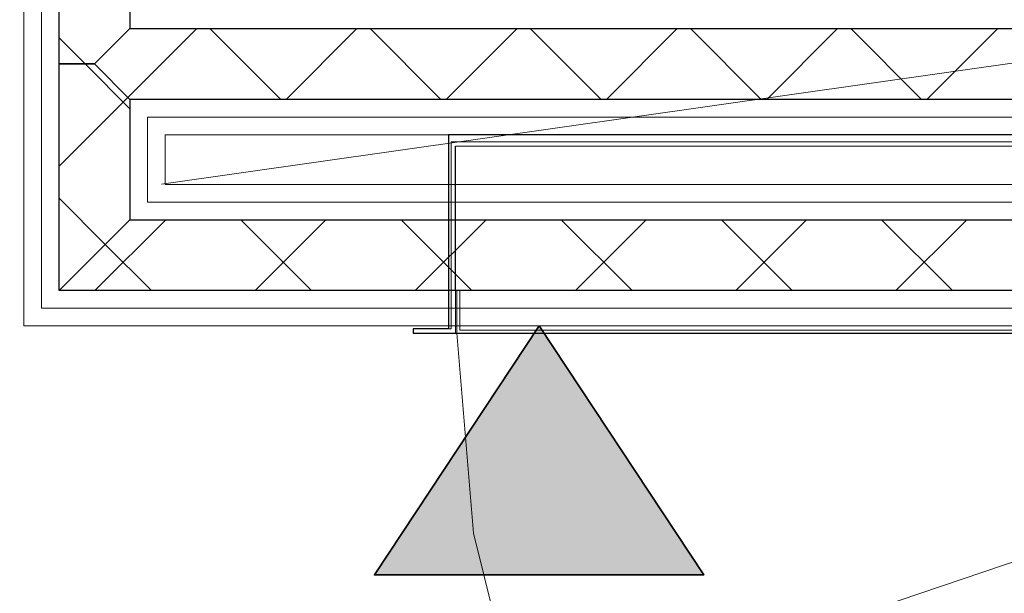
# Model space of a CAD drawing. Header units: millimetres. Extents: x -526411 to -400573, y 47353 to 130199.
# Tile 386 of 543: x -474863 to -474167, y 109118 to 109523. Entities that reach past the tile are written whole.
import ezdxf

# ---------------------------------------------------------------- set-up
doc = ezdxf.new("R2010")
doc.units = ezdxf.units.MM
doc.linetypes.add('IMPORT-AI-Linetype-8 _3_', pattern=[84.433218, 56.288812, -28.144406])
doc.linetypes.add('IMPORT-AI-Linetype-9 _2_', pattern=[84.433218, 56.288812, -28.144406])
for name, color, linetype, lineweight in [('01_ALGEMEEN', 7, 'Continuous', 18), ('20_VERZAMELLAAG_BOVENBOUW', 7, 'Continuous', 18), ('22_BINNENWANDEN', 7, 'Continuous', 18), ('34_BALUSTRADES', 7, 'Continuous', 18), ('65_BRANDWEERSYMBOLEN', 7, 'Continuous', 18), ('HATCH_REACTORS', 7, 'Continuous', 18), ('m-pg-03_AI_dwg', 8, 'Continuous', 18)]:
    doc.layers.add(name, color=color, linetype=linetype, lineweight=lineweight)

# ---------------------------------------------------------------- blocks, each defined once
blk = doc.blocks.new('m-pg-03_AI_dwg_block 3079-642048-3e Verdieping - Percelen telling LI')
at = {"layer": '01_ALGEMEEN', "color": 213, "lineweight": 13}
blk.add_line((-244.17, 1100.056), (-402.409, 1077.542), dxfattribs=at)
blk = doc.blocks.new('m-pg-03_AI_dwg_block 4632-643601-3e Verdieping - Percelen telling LI')
at = {"layer": '01_ALGEMEEN', "color": 253, "lineweight": 25}
blk.add_line((-390.548, 1072.813), (-390.249, 1072.813), dxfattribs=at)
at = {"layer": '01_ALGEMEEN', "color": 133}
blk.add_line((-390.548, 1072.813), (-390.249, 1072.813), dxfattribs=at)
at = {"layer": '01_ALGEMEEN', "color": 253, "lineweight": 25, "flags": 128}
for points in [[(-353.561, 1073.038), (-353.561, 1079.117), (-393.279, 1079.117), (-393.279, 1073.038), (-393.279, 1072.948), (-394.404, 1072.948), (-394.404, 1072.813), (-390.548, 1072.813)], [(-390.249, 1072.813), (-352.435, 1072.813), (-352.435, 1072.948), (-353.561, 1072.948), (-353.561, 1073.038)]]:
    blk.add_lwpolyline(points, dxfattribs=at)
at = {"layer": '01_ALGEMEEN', "color": 133, "flags": 128}
for points in [[(-353.561, 1073.038), (-353.561, 1079.117), (-393.279, 1079.117), (-393.279, 1073.038), (-393.279, 1072.948), (-394.404, 1072.948), (-394.404, 1072.813), (-390.548, 1072.813)], [(-390.249, 1072.813), (-352.435, 1072.813), (-352.435, 1072.948), (-353.561, 1072.948), (-353.561, 1073.038)]]:
    blk.add_lwpolyline(points, dxfattribs=at)
blk = doc.blocks.new('m-pg-03_AI_dwg_block 4633-643602-3e Verdieping - Percelen telling LI')
at = {"layer": '01_ALGEMEEN', "color": 253, "lineweight": 25}
blk.add_line((-393.053, 1074.164), (-393.053, 1078.757), dxfattribs=at)
blk = doc.blocks.new('m-pg-03_AI_dwg_block 4634-643603-3e Verdieping - Percelen telling LI')
at = {"layer": '01_ALGEMEEN', "color": 213, "lineweight": 13, "flags": 128}
blk.add_lwpolyline([(-353.786, 1072.948), (-353.786, 1072.813), (-352.435, 1072.813), (-352.435, 1072.948), (-353.651, 1072.948), (-353.651, 1078.892), (-393.188, 1078.892), (-393.188, 1072.948), (-394.404, 1072.948)], dxfattribs=at)
blk = doc.blocks.new('m-pg-03_AI_dwg_block 4635-643604-3e Verdieping - Percelen telling LI')
at = {"layer": '01_ALGEMEEN', "color": 213, "lineweight": 13, "flags": 128}
blk.add_lwpolyline([(-394.404, 1072.948), (-394.404, 1072.813), (-393.053, 1072.813), (-393.053, 1078.757), (-353.786, 1078.757), (-353.786, 1072.813), (-352.435, 1072.813), (-352.435, 1072.948), (-353.651, 1072.948)], dxfattribs=at)
blk = doc.blocks.new('m-pg-03_AI_dwg_block 4636-643605-3e Verdieping - Percelen telling LI')
at = {"layer": '01_ALGEMEEN', "color": 9, "lineweight": 9}
blk.add_line((-353.921, 1074.164), (-392.918, 1074.164), dxfattribs=at)
blk = doc.blocks.new('m-pg-03_AI_dwg_block 4637-643606-3e Verdieping - Percelen telling LI')
at = {"layer": '01_ALGEMEEN', "color": 213, "linetype": 'IMPORT-AI-Linetype-8 _3_', "lineweight": 13}
for p, q in [((-393.008, 1072.813), (-392.738, 1069.502)), ((-392.157, 1065.123), (-390.942, 1060.256))]:
    blk.add_line(p, q, dxfattribs=at)
at = {"layer": '01_ALGEMEEN', "color": 213, "linetype": 'IMPORT-AI-Linetype-9 _2_', "lineweight": 13}
blk.add_line((-390.942, 1060.256), (-353.831, 1072.813), dxfattribs=at)
at = {"layer": '01_ALGEMEEN', "color": 213, "linetype": 'IMPORT-AI-Linetype-8 _3_', "lineweight": 13, "flags": 128}
blk.add_lwpolyline([(-392.738, 1069.502), (-392.488, 1066.45), (-392.157, 1065.123)], dxfattribs=at)
blk = doc.blocks.new('m-pg-03_AI_dwg_block 7615-646584-3e Verdieping - Percelen telling LI')
at = {"layer": 'HATCH_REACTORS', "color": 253, "lineweight": 25}
blk.add_line((-405.662, 1081.369), (-404.536, 1081.369), dxfattribs=at)
blk = doc.blocks.new('m-pg-03_AI_dwg_block 7616-646585-3e Verdieping - Percelen telling LI')
at = {"layer": 'HATCH_REACTORS', "color": 253, "lineweight": 25}
blk.add_line((-404.536, 1081.369), (-403.411, 1080.243), dxfattribs=at)
blk = doc.blocks.new('m-pg-03_AI_dwg_block 7617-646586-3e Verdieping - Percelen telling LI')
at = {"layer": 'HATCH_REACTORS', "color": 253, "lineweight": 25}
blk.add_line((-403.411, 1080.243), (-403.411, 1076.415), dxfattribs=at)
blk = doc.blocks.new('m-pg-03_AI_dwg_block 7618-646587-3e Verdieping - Percelen telling LI')
at = {"layer": 'HATCH_REACTORS', "color": 253, "lineweight": 25}
blk.add_line((-403.411, 1076.415), (-405.662, 1074.164), dxfattribs=at)
blk = doc.blocks.new('m-pg-03_AI_dwg_block 7619-646588-3e Verdieping - Percelen telling LI')
at = {"layer": 'HATCH_REACTORS', "color": 253, "lineweight": 25}
blk.add_line((-405.662, 1074.164), (-405.662, 1081.369), dxfattribs=at)
blk = doc.blocks.new('m-pg-03_AI_dwg_block 7621-646590-3e Verdieping - Percelen telling LI')
at = {"layer": 'HATCH_REACTORS', "color": 253, "lineweight": 25}
blk.add_line((-403.411, 1100.057), (-403.411, 1082.495), dxfattribs=at)
blk = doc.blocks.new('m-pg-03_AI_dwg_block 7622-646591-3e Verdieping - Percelen telling LI')
at = {"layer": 'HATCH_REACTORS', "color": 253, "lineweight": 25}
blk.add_line((-403.411, 1082.495), (-404.536, 1081.369), dxfattribs=at)
blk = doc.blocks.new('m-pg-03_AI_dwg_block 7623-646592-3e Verdieping - Percelen telling LI')
at = {"layer": 'HATCH_REACTORS', "color": 253, "lineweight": 25}
blk.add_line((-404.536, 1081.369), (-405.662, 1081.369), dxfattribs=at)
blk = doc.blocks.new('m-pg-03_AI_dwg_block 7624-646593-3e Verdieping - Percelen telling LI')
at = {"layer": 'HATCH_REACTORS', "color": 253, "lineweight": 25}
blk.add_line((-405.662, 1081.369), (-405.662, 1100.057), dxfattribs=at)
blk = doc.blocks.new('m-pg-03_AI_dwg_block 7630-646599-3e Verdieping - Percelen telling LI')
at = {"layer": 'HATCH_REACTORS', "color": 253, "lineweight": 25}
blk.add_line((-405.662, 1074.164), (-403.411, 1076.415), dxfattribs=at)
blk = doc.blocks.new('m-pg-03_AI_dwg_block 7631-646600-3e Verdieping - Percelen telling LI')
at = {"layer": 'HATCH_REACTORS', "color": 253, "lineweight": 25}
blk.add_line((-403.411, 1076.415), (-351.625, 1076.415), dxfattribs=at)
blk = doc.blocks.new('m-pg-03_AI_dwg_block 7634-646603-3e Verdieping - Percelen telling LI')
at = {"layer": 'HATCH_REACTORS', "color": 253, "lineweight": 25}
blk.add_line((-350.499, 1074.164), (-405.662, 1074.164), dxfattribs=at)
blk = doc.blocks.new('m-pg-03_AI_dwg_block 7681-646650-3e Verdieping - Percelen telling LI')
at = {"layer": 'HATCH_REACTORS', "color": 253, "lineweight": 25}
blk.add_line((-351.625, 1080.243), (-403.411, 1080.243), dxfattribs=at)
blk = doc.blocks.new('m-pg-03_AI_dwg_block 7682-646651-3e Verdieping - Percelen telling LI')
at = {"layer": 'HATCH_REACTORS', "color": 253, "lineweight": 25}
blk.add_line((-403.411, 1080.243), (-404.536, 1081.369), dxfattribs=at)
blk = doc.blocks.new('m-pg-03_AI_dwg_block 7683-646652-3e Verdieping - Percelen telling LI')
at = {"layer": 'HATCH_REACTORS', "color": 253, "lineweight": 25}
blk.add_line((-404.536, 1081.369), (-403.411, 1082.495), dxfattribs=at)
blk = doc.blocks.new('m-pg-03_AI_dwg_block 7684-646653-3e Verdieping - Percelen telling LI')
at = {"layer": 'HATCH_REACTORS', "color": 253, "lineweight": 25}
blk.add_line((-403.411, 1082.495), (-349.373, 1082.495), dxfattribs=at)
blk = doc.blocks.new('m-pg-03_AI_dwg_block 8010-646978-3e Verdieping - Percelen telling LI')
at = {"layer": '65_BRANDWEERSYMBOLEN', "color": 53, "lineweight": 35, "flags": 128}
blk.add_lwpolyline([(-390.399, 1073.038), (-395.634, 1065.123), (-385.161, 1065.123)], close=True, dxfattribs=at)
blk = doc.blocks.new('m-pg-03_AI_dwg_block 8011-646979-3e Verdieping - Percelen telling LI')
at = {"layer": '65_BRANDWEERSYMBOLEN'}
blk.add_hatch(color=10, dxfattribs=at).paths.add_polyline_path([(-395.634, 1065.123), (-385.161, 1065.123), (-390.399, 1073.038)], flags=0)
at = {"layer": '65_BRANDWEERSYMBOLEN', "color": 133, "flags": 128}
blk.add_lwpolyline([(-390.399, 1073.038), (-395.634, 1065.123), (-385.161, 1065.123)], close=True, dxfattribs=at)
blk = doc.blocks.new('m-pg-03_AI_dwg_block 8009-646980-3e Verdieping - Percelen telling LI')
for name in ['m-pg-03_AI_dwg_block 8010-646978-3e Verdieping - Percelen telling LI', 'm-pg-03_AI_dwg_block 8011-646979-3e Verdieping - Percelen telling LI']:
    blk.add_blockref(name, (0, 0))
blk = doc.blocks.new('m-pg-03_AI_dwg_block 8025-646993-3e Verdieping - Percelen telling LI')
at = {"layer": '65_BRANDWEERSYMBOLEN', "color": 53, "lineweight": 35}
blk.add_line((-406.912, 1087.148), (-414.827, 1092.383), dxfattribs=at)
at = {"layer": '65_BRANDWEERSYMBOLEN', "color": 53, "lineweight": 35, "flags": 128}
blk.add_lwpolyline([(-414.827, 1092.383), (-414.827, 1081.911), (-406.912, 1087.148)], dxfattribs=at)
blk = doc.blocks.new('m-pg-03_AI_dwg_block 8026-646994-3e Verdieping - Percelen telling LI')
at = {"layer": '65_BRANDWEERSYMBOLEN'}
blk.add_hatch(color=10, dxfattribs=at).paths.add_polyline_path([(-414.827, 1081.911), (-406.912, 1087.148), (-414.827, 1092.383)], flags=0)
at = {"layer": '65_BRANDWEERSYMBOLEN', "color": 133, "flags": 128}
blk.add_lwpolyline([(-406.912, 1087.148), (-414.827, 1092.383), (-414.827, 1081.911)], close=True, dxfattribs=at)
blk = doc.blocks.new('m-pg-03_AI_dwg_block 8024-646995-3e Verdieping - Percelen telling LI')
for name in ['m-pg-03_AI_dwg_block 8025-646993-3e Verdieping - Percelen telling LI', 'm-pg-03_AI_dwg_block 8026-646994-3e Verdieping - Percelen telling LI']:
    blk.add_blockref(name, (0, 0))
blk = doc.blocks.new('m-pg-03_AI_dwg_block 8226-647195-3e Verdieping - Percelen telling LI')
at = {"layer": '22_BINNENWANDEN', "color": 9, "lineweight": 9}
blk.add_line((-402.285, 1079.117), (-402.285, 1077.541), dxfattribs=at)
blk = doc.blocks.new('m-pg-03_AI_dwg_block 8227-647196-3e Verdieping - Percelen telling LI')
at = {"layer": '22_BINNENWANDEN', "color": 9, "lineweight": 9}
blk.add_line((-402.848, 1076.978), (-402.848, 1079.68), dxfattribs=at)
blk = doc.blocks.new('m-pg-03_AI_dwg_block 8228-647197-3e Verdieping - Percelen telling LI')
at = {"layer": '22_BINNENWANDEN', "color": 9, "lineweight": 9}
blk.add_line((-406.225, 1081.369), (-406.225, 1073.601), dxfattribs=at)
blk = doc.blocks.new('m-pg-03_AI_dwg_block 8229-647198-3e Verdieping - Percelen telling LI')
at = {"layer": '22_BINNENWANDEN', "color": 9, "lineweight": 9}
blk.add_line((-406.788, 1073.038), (-406.788, 1081.369), dxfattribs=at)
blk = doc.blocks.new('m-pg-03_AI_dwg_block 8230-647199-3e Verdieping - Percelen telling LI')
at = {"layer": '22_BINNENWANDEN', "color": 9, "lineweight": 9}
blk.add_line((-402.848, 1079.68), (-402.848, 1076.978), dxfattribs=at)
blk = doc.blocks.new('m-pg-03_AI_dwg_block 8231-647200-3e Verdieping - Percelen telling LI')
at = {"layer": '22_BINNENWANDEN', "color": 9, "lineweight": 9}
blk.add_line((-403.411, 1076.415), (-403.411, 1080.243), dxfattribs=at)
blk = doc.blocks.new('m-pg-03_AI_dwg_block 8232-647201-3e Verdieping - Percelen telling LI')
at = {"layer": '22_BINNENWANDEN', "color": 9, "lineweight": 9}
blk.add_line((-405.662, 1081.369), (-405.662, 1074.164), dxfattribs=at)
blk = doc.blocks.new('m-pg-03_AI_dwg_block 8233-647202-3e Verdieping - Percelen telling LI')
at = {"layer": '22_BINNENWANDEN', "color": 9, "lineweight": 9}
blk.add_line((-406.225, 1073.601), (-406.225, 1081.369), dxfattribs=at)
blk = doc.blocks.new('m-pg-03_AI_dwg_block 8237-647206-3e Verdieping - Percelen telling LI')
at = {"layer": '22_BINNENWANDEN', "color": 9, "lineweight": 9}
blk.add_line((-406.225, 1100.057), (-406.225, 1081.369), dxfattribs=at)
blk = doc.blocks.new('m-pg-03_AI_dwg_block 8238-647207-3e Verdieping - Percelen telling LI')
at = {"layer": '22_BINNENWANDEN', "color": 9, "lineweight": 9}
blk.add_line((-406.788, 1081.369), (-406.788, 1100.057), dxfattribs=at)
blk = doc.blocks.new('m-pg-03_AI_dwg_block 8241-647210-3e Verdieping - Percelen telling LI')
at = {"layer": '22_BINNENWANDEN', "color": 9, "lineweight": 9}
blk.add_line((-403.411, 1082.495), (-403.411, 1100.057), dxfattribs=at)
blk = doc.blocks.new('m-pg-03_AI_dwg_block 8243-647212-3e Verdieping - Percelen telling LI')
at = {"layer": '22_BINNENWANDEN', "color": 9, "lineweight": 9}
blk.add_line((-405.662, 1100.057), (-405.662, 1081.369), dxfattribs=at)
blk = doc.blocks.new('m-pg-03_AI_dwg_block 8244-647213-3e Verdieping - Percelen telling LI')
at = {"layer": '22_BINNENWANDEN', "color": 9, "lineweight": 9}
blk.add_line((-406.225, 1081.369), (-406.225, 1100.057), dxfattribs=at)
blk = doc.blocks.new('m-pg-03_AI_dwg_block 8254-647223-3e Verdieping - Percelen telling LI')
at = {"layer": '22_BINNENWANDEN', "color": 9, "lineweight": 9}
blk.add_line((-402.285, 1077.541), (-352.751, 1077.541), dxfattribs=at)
blk = doc.blocks.new('m-pg-03_AI_dwg_block 8255-647224-3e Verdieping - Percelen telling LI')
at = {"layer": '22_BINNENWANDEN', "color": 9, "lineweight": 9}
blk.add_line((-352.188, 1076.978), (-402.848, 1076.978), dxfattribs=at)
blk = doc.blocks.new('m-pg-03_AI_dwg_block 8256-647225-3e Verdieping - Percelen telling LI')
at = {"layer": '22_BINNENWANDEN', "color": 9, "lineweight": 9}
blk.add_line((-406.225, 1073.601), (-350.499, 1073.601), dxfattribs=at)
blk = doc.blocks.new('m-pg-03_AI_dwg_block 8257-647226-3e Verdieping - Percelen telling LI')
at = {"layer": '22_BINNENWANDEN', "color": 9, "lineweight": 9}
blk.add_line((-350.499, 1073.038), (-406.788, 1073.038), dxfattribs=at)
blk = doc.blocks.new('m-pg-03_AI_dwg_block 8258-647227-3e Verdieping - Percelen telling LI')
at = {"layer": '22_BINNENWANDEN', "color": 9, "lineweight": 9}
blk.add_line((-402.848, 1076.978), (-352.188, 1076.978), dxfattribs=at)
blk = doc.blocks.new('m-pg-03_AI_dwg_block 8259-647228-3e Verdieping - Percelen telling LI')
at = {"layer": '22_BINNENWANDEN', "color": 9, "lineweight": 9}
blk.add_line((-351.625, 1076.415), (-403.411, 1076.415), dxfattribs=at)
blk = doc.blocks.new('m-pg-03_AI_dwg_block 8260-647229-3e Verdieping - Percelen telling LI')
at = {"layer": '22_BINNENWANDEN', "color": 9, "lineweight": 9}
blk.add_line((-405.662, 1074.164), (-350.499, 1074.164), dxfattribs=at)
blk = doc.blocks.new('m-pg-03_AI_dwg_block 8261-647230-3e Verdieping - Percelen telling LI')
at = {"layer": '22_BINNENWANDEN', "color": 9, "lineweight": 9}
blk.add_line((-350.499, 1073.601), (-406.225, 1073.601), dxfattribs=at)
blk = doc.blocks.new('m-pg-03_AI_dwg_block 8418-647387-3e Verdieping - Percelen telling LI')
at = {"layer": '22_BINNENWANDEN', "color": 9, "lineweight": 9}
blk.add_line((-352.751, 1079.117), (-402.285, 1079.117), dxfattribs=at)
blk = doc.blocks.new('m-pg-03_AI_dwg_block 8419-647388-3e Verdieping - Percelen telling LI')
at = {"layer": '22_BINNENWANDEN', "color": 9, "lineweight": 9}
blk.add_line((-402.848, 1079.68), (-352.188, 1079.68), dxfattribs=at)
blk = doc.blocks.new('m-pg-03_AI_dwg_block 8422-647391-3e Verdieping - Percelen telling LI')
at = {"layer": '22_BINNENWANDEN', "color": 9, "lineweight": 9}
blk.add_line((-352.188, 1079.68), (-402.848, 1079.68), dxfattribs=at)
blk = doc.blocks.new('m-pg-03_AI_dwg_block 8423-647392-3e Verdieping - Percelen telling LI')
at = {"layer": '22_BINNENWANDEN', "color": 9, "lineweight": 9}
blk.add_line((-403.411, 1080.243), (-351.625, 1080.243), dxfattribs=at)
blk = doc.blocks.new('m-pg-03_AI_dwg_block 8424-647393-3e Verdieping - Percelen telling LI')
at = {"layer": '22_BINNENWANDEN', "color": 9, "lineweight": 9}
blk.add_line((-349.373, 1082.495), (-403.411, 1082.495), dxfattribs=at)
blk = doc.blocks.new('m-pg-03_AI_dwg_block 8426-647395-3e Verdieping - Percelen telling LI')
at = {"layer": '20_VERZAMELLAAG_BOVENBOUW', "color": 253, "lineweight": 25}
blk.add_line((-405.662, 1078.119), (-403.474, 1080.307), dxfattribs=at)
blk = doc.blocks.new('m-pg-03_AI_dwg_block 8427-647396-3e Verdieping - Percelen telling LI')
at = {"layer": '20_VERZAMELLAAG_BOVENBOUW', "color": 253, "lineweight": 25}
blk.add_line((-404.194, 1075.632), (-405.662, 1077.101), dxfattribs=at)
blk = doc.blocks.new('m-pg-03_AI_dwg_block 8428-647397-3e Verdieping - Percelen telling LI')
at = {"layer": '20_VERZAMELLAAG_BOVENBOUW', "color": 253, "lineweight": 25}
blk.add_line((-403.411, 1079.944), (-404.836, 1081.369), dxfattribs=at)
blk = doc.blocks.new('m-pg-03_AI_dwg_block 8429-647398-3e Verdieping - Percelen telling LI')
at = {"layer": '20_VERZAMELLAAG_BOVENBOUW', "color": 9, "lineweight": 9}
blk.add_line((-403.411, 1080.243), (-403.411, 1076.415), dxfattribs=at)
blk = doc.blocks.new('m-pg-03_AI_dwg_block 8430-647399-3e Verdieping - Percelen telling LI')
at = {"layer": '20_VERZAMELLAAG_BOVENBOUW', "color": 9, "lineweight": 9}
blk.add_line((-405.662, 1074.164), (-405.662, 1081.369), dxfattribs=at)
blk = doc.blocks.new('m-pg-03_AI_dwg_block 8435-647404-3e Verdieping - Percelen telling LI')
at = {"layer": '20_VERZAMELLAAG_BOVENBOUW', "color": 253, "lineweight": 25}
blk.add_line((-404.836, 1081.369), (-405.662, 1082.195), dxfattribs=at)
blk = doc.blocks.new('m-pg-03_AI_dwg_block 8439-647408-3e Verdieping - Percelen telling LI')
at = {"layer": '20_VERZAMELLAAG_BOVENBOUW', "color": 9, "lineweight": 9}
blk.add_line((-403.411, 1100.057), (-403.411, 1082.495), dxfattribs=at)
blk = doc.blocks.new('m-pg-03_AI_dwg_block 8440-647409-3e Verdieping - Percelen telling LI')
at = {"layer": '20_VERZAMELLAAG_BOVENBOUW', "color": 9, "lineweight": 9}
blk.add_line((-405.662, 1081.369), (-405.662, 1100.057), dxfattribs=at)
blk = doc.blocks.new('m-pg-03_AI_dwg_block 8487-647456-3e Verdieping - Percelen telling LI')
at = {"layer": '20_VERZAMELLAAG_BOVENBOUW', "color": 253, "lineweight": 25}
blk.add_line((-404.522, 1074.164), (-402.271, 1076.415), dxfattribs=at)
blk = doc.blocks.new('m-pg-03_AI_dwg_block 8488-647457-3e Verdieping - Percelen telling LI')
at = {"layer": '20_VERZAMELLAAG_BOVENBOUW', "color": 253, "lineweight": 25}
blk.add_line((-399.428, 1074.164), (-397.176, 1076.415), dxfattribs=at)
blk = doc.blocks.new('m-pg-03_AI_dwg_block 8489-647458-3e Verdieping - Percelen telling LI')
at = {"layer": '20_VERZAMELLAAG_BOVENBOUW', "color": 253, "lineweight": 25}
blk.add_line((-394.333, 1074.164), (-392.081, 1076.415), dxfattribs=at)
blk = doc.blocks.new('m-pg-03_AI_dwg_block 8490-647459-3e Verdieping - Percelen telling LI')
at = {"layer": '20_VERZAMELLAAG_BOVENBOUW', "color": 253, "lineweight": 25}
blk.add_line((-389.238, 1074.164), (-386.987, 1076.415), dxfattribs=at)
blk = doc.blocks.new('m-pg-03_AI_dwg_block 8491-647460-3e Verdieping - Percelen telling LI')
at = {"layer": '20_VERZAMELLAAG_BOVENBOUW', "color": 253, "lineweight": 25}
blk.add_line((-384.144, 1074.164), (-381.892, 1076.415), dxfattribs=at)
blk = doc.blocks.new('m-pg-03_AI_dwg_block 8492-647461-3e Verdieping - Percelen telling LI')
at = {"layer": '20_VERZAMELLAAG_BOVENBOUW', "color": 253, "lineweight": 25}
blk.add_line((-379.049, 1074.164), (-376.797, 1076.415), dxfattribs=at)
blk = doc.blocks.new('m-pg-03_AI_dwg_block 8498-647467-3e Verdieping - Percelen telling LI')
at = {"layer": '20_VERZAMELLAAG_BOVENBOUW', "color": 253, "lineweight": 25}
blk.add_line((-402.725, 1074.164), (-404.194, 1075.632), dxfattribs=at)
blk = doc.blocks.new('m-pg-03_AI_dwg_block 8499-647468-3e Verdieping - Percelen telling LI')
at = {"layer": '20_VERZAMELLAAG_BOVENBOUW', "color": 253, "lineweight": 25}
blk.add_line((-397.631, 1074.164), (-399.882, 1076.415), dxfattribs=at)
blk = doc.blocks.new('m-pg-03_AI_dwg_block 8500-647469-3e Verdieping - Percelen telling LI')
at = {"layer": '20_VERZAMELLAAG_BOVENBOUW', "color": 253, "lineweight": 25}
blk.add_line((-392.536, 1074.164), (-394.788, 1076.415), dxfattribs=at)
blk = doc.blocks.new('m-pg-03_AI_dwg_block 8501-647470-3e Verdieping - Percelen telling LI')
at = {"layer": '20_VERZAMELLAAG_BOVENBOUW', "color": 253, "lineweight": 25}
blk.add_line((-387.441, 1074.164), (-389.693, 1076.415), dxfattribs=at)
blk = doc.blocks.new('m-pg-03_AI_dwg_block 8502-647471-3e Verdieping - Percelen telling LI')
at = {"layer": '20_VERZAMELLAAG_BOVENBOUW', "color": 253, "lineweight": 25}
blk.add_line((-382.347, 1074.164), (-384.598, 1076.415), dxfattribs=at)
blk = doc.blocks.new('m-pg-03_AI_dwg_block 8503-647472-3e Verdieping - Percelen telling LI')
at = {"layer": '20_VERZAMELLAAG_BOVENBOUW', "color": 253, "lineweight": 25}
blk.add_line((-377.252, 1074.164), (-379.504, 1076.415), dxfattribs=at)
blk = doc.blocks.new('m-pg-03_AI_dwg_block 8509-647478-3e Verdieping - Percelen telling LI')
at = {"layer": '20_VERZAMELLAAG_BOVENBOUW', "color": 9, "lineweight": 9}
blk.add_line((-403.411, 1076.415), (-351.625, 1076.415), dxfattribs=at)
blk = doc.blocks.new('m-pg-03_AI_dwg_block 8510-647479-3e Verdieping - Percelen telling LI')
at = {"layer": '20_VERZAMELLAAG_BOVENBOUW', "color": 9, "lineweight": 9}
blk.add_line((-350.499, 1074.164), (-405.662, 1074.164), dxfattribs=at)
blk = doc.blocks.new('m-pg-03_AI_dwg_block 8658-647627-3e Verdieping - Percelen telling LI')
at = {"layer": '20_VERZAMELLAAG_BOVENBOUW', "color": 253, "lineweight": 25}
blk.add_line((-403.474, 1080.307), (-401.286, 1082.495), dxfattribs=at)
blk = doc.blocks.new('m-pg-03_AI_dwg_block 8659-647628-3e Verdieping - Percelen telling LI')
at = {"layer": '20_VERZAMELLAAG_BOVENBOUW', "color": 253, "lineweight": 25}
blk.add_line((-398.443, 1080.243), (-396.191, 1082.495), dxfattribs=at)
blk = doc.blocks.new('m-pg-03_AI_dwg_block 8660-647629-3e Verdieping - Percelen telling LI')
at = {"layer": '20_VERZAMELLAAG_BOVENBOUW', "color": 253, "lineweight": 25}
blk.add_line((-393.348, 1080.243), (-391.097, 1082.495), dxfattribs=at)
blk = doc.blocks.new('m-pg-03_AI_dwg_block 8661-647630-3e Verdieping - Percelen telling LI')
at = {"layer": '20_VERZAMELLAAG_BOVENBOUW', "color": 253, "lineweight": 25}
blk.add_line((-388.253, 1080.243), (-386.002, 1082.495), dxfattribs=at)
blk = doc.blocks.new('m-pg-03_AI_dwg_block 8662-647631-3e Verdieping - Percelen telling LI')
at = {"layer": '20_VERZAMELLAAG_BOVENBOUW', "color": 253, "lineweight": 25}
blk.add_line((-383.159, 1080.243), (-380.907, 1082.495), dxfattribs=at)
blk = doc.blocks.new('m-pg-03_AI_dwg_block 8663-647632-3e Verdieping - Percelen telling LI')
at = {"layer": '20_VERZAMELLAAG_BOVENBOUW', "color": 253, "lineweight": 25}
blk.add_line((-378.064, 1080.243), (-375.812, 1082.495), dxfattribs=at)
blk = doc.blocks.new('m-pg-03_AI_dwg_block 8669-647638-3e Verdieping - Percelen telling LI')
at = {"layer": '20_VERZAMELLAAG_BOVENBOUW', "color": 253, "lineweight": 25}
blk.add_line((-398.615, 1080.243), (-400.867, 1082.495), dxfattribs=at)
blk = doc.blocks.new('m-pg-03_AI_dwg_block 8670-647639-3e Verdieping - Percelen telling LI')
at = {"layer": '20_VERZAMELLAAG_BOVENBOUW', "color": 253, "lineweight": 25}
blk.add_line((-393.521, 1080.243), (-395.772, 1082.495), dxfattribs=at)
blk = doc.blocks.new('m-pg-03_AI_dwg_block 8671-647640-3e Verdieping - Percelen telling LI')
at = {"layer": '20_VERZAMELLAAG_BOVENBOUW', "color": 253, "lineweight": 25}
blk.add_line((-388.426, 1080.243), (-390.678, 1082.495), dxfattribs=at)
blk = doc.blocks.new('m-pg-03_AI_dwg_block 8672-647641-3e Verdieping - Percelen telling LI')
at = {"layer": '20_VERZAMELLAAG_BOVENBOUW', "color": 253, "lineweight": 25}
blk.add_line((-383.331, 1080.243), (-385.583, 1082.495), dxfattribs=at)
blk = doc.blocks.new('m-pg-03_AI_dwg_block 8673-647642-3e Verdieping - Percelen telling LI')
at = {"layer": '20_VERZAMELLAAG_BOVENBOUW', "color": 253, "lineweight": 25}
blk.add_line((-378.237, 1080.243), (-380.488, 1082.495), dxfattribs=at)
blk = doc.blocks.new('m-pg-03_AI_dwg_block 8680-647649-3e Verdieping - Percelen telling LI')
at = {"layer": '20_VERZAMELLAAG_BOVENBOUW', "color": 9, "lineweight": 9}
blk.add_line((-351.625, 1080.243), (-403.411, 1080.243), dxfattribs=at)
blk = doc.blocks.new('m-pg-03_AI_dwg_block 8681-647650-3e Verdieping - Percelen telling LI')
at = {"layer": '20_VERZAMELLAAG_BOVENBOUW', "color": 9, "lineweight": 9}
blk.add_line((-403.411, 1082.495), (-349.373, 1082.495), dxfattribs=at)
blk = doc.blocks.new('m-pg-03_AI_dwg_block 8799-647768-3e Verdieping - Percelen telling LI')
at = {"layer": '34_BALUSTRADES', "color": 213, "lineweight": 13, "flags": 128}
blk.add_lwpolyline([(-353.832, 1072.948), (-353.832, 1072.813), (-393.008, 1072.813), (-393.008, 1074.164)], dxfattribs=at)
blk = doc.blocks.new('m-pg-03_AI_dwg_block 8800-647769-3e Verdieping - Percelen telling LI')
at = {"layer": '34_BALUSTRADES', "color": 213, "lineweight": 13, "flags": 128}
blk.add_lwpolyline([(-393.008, 1074.164), (-392.918, 1074.164), (-392.918, 1072.903), (-353.922, 1072.903), (-353.922, 1074.164), (-353.831, 1074.164), (-353.831, 1072.813)], dxfattribs=at)
blk = doc.blocks.new('m-pg-03_AI_dwg-638970-3e Verdieping - Percelen telling LI')
for name in ['m-pg-03_AI_dwg_block 8238-647207-3e Verdieping - Percelen telling LI', 'm-pg-03_AI_dwg_block 8237-647206-3e Verdieping - Percelen telling LI', 'm-pg-03_AI_dwg_block 8244-647213-3e Verdieping - Percelen telling LI', 'm-pg-03_AI_dwg_block 7624-646593-3e Verdieping - Percelen telling LI', 'm-pg-03_AI_dwg_block 8243-647212-3e Verdieping - Percelen telling LI', 'm-pg-03_AI_dwg_block 8440-647409-3e Verdieping - Percelen telling LI', 'm-pg-03_AI_dwg_block 7621-646590-3e Verdieping - Percelen telling LI', 'm-pg-03_AI_dwg_block 8241-647210-3e Verdieping - Percelen telling LI', 'm-pg-03_AI_dwg_block 8439-647408-3e Verdieping - Percelen telling LI', 'm-pg-03_AI_dwg_block 3079-642048-3e Verdieping - Percelen telling LI', 'm-pg-03_AI_dwg_block 8024-646995-3e Verdieping - Percelen telling LI', 'm-pg-03_AI_dwg_block 7622-646591-3e Verdieping - Percelen telling LI', 'm-pg-03_AI_dwg_block 7683-646652-3e Verdieping - Percelen telling LI', 'm-pg-03_AI_dwg_block 8658-647627-3e Verdieping - Percelen telling LI', 'm-pg-03_AI_dwg_block 7684-646653-3e Verdieping - Percelen telling LI', 'm-pg-03_AI_dwg_block 8424-647393-3e Verdieping - Percelen telling LI', 'm-pg-03_AI_dwg_block 8681-647650-3e Verdieping - Percelen telling LI', 'm-pg-03_AI_dwg_block 8669-647638-3e Verdieping - Percelen telling LI', 'm-pg-03_AI_dwg_block 8659-647628-3e Verdieping - Percelen telling LI', 'm-pg-03_AI_dwg_block 8670-647639-3e Verdieping - Percelen telling LI', 'm-pg-03_AI_dwg_block 8660-647629-3e Verdieping - Percelen telling LI', 'm-pg-03_AI_dwg_block 8671-647640-3e Verdieping - Percelen telling LI', 'm-pg-03_AI_dwg_block 8661-647630-3e Verdieping - Percelen telling LI', 'm-pg-03_AI_dwg_block 8672-647641-3e Verdieping - Percelen telling LI', 'm-pg-03_AI_dwg_block 8662-647631-3e Verdieping - Percelen telling LI', 'm-pg-03_AI_dwg_block 8673-647642-3e Verdieping - Percelen telling LI', 'm-pg-03_AI_dwg_block 8663-647632-3e Verdieping - Percelen telling LI', 'm-pg-03_AI_dwg_block 8435-647404-3e Verdieping - Percelen telling LI', 'm-pg-03_AI_dwg_block 8229-647198-3e Verdieping - Percelen telling LI', 'm-pg-03_AI_dwg_block 8228-647197-3e Verdieping - Percelen telling LI', 'm-pg-03_AI_dwg_block 8233-647202-3e Verdieping - Percelen telling LI', 'm-pg-03_AI_dwg_block 7615-646584-3e Verdieping - Percelen telling LI', 'm-pg-03_AI_dwg_block 7619-646588-3e Verdieping - Percelen telling LI', 'm-pg-03_AI_dwg_block 7623-646592-3e Verdieping - Percelen telling LI', 'm-pg-03_AI_dwg_block 8232-647201-3e Verdieping - Percelen telling LI', 'm-pg-03_AI_dwg_block 8430-647399-3e Verdieping - Percelen telling LI', 'm-pg-03_AI_dwg_block 8428-647397-3e Verdieping - Percelen telling LI', 'm-pg-03_AI_dwg_block 7616-646585-3e Verdieping - Percelen telling LI', 'm-pg-03_AI_dwg_block 7682-646651-3e Verdieping - Percelen telling LI', 'm-pg-03_AI_dwg_block 8426-647395-3e Verdieping - Percelen telling LI', 'm-pg-03_AI_dwg_block 7617-646586-3e Verdieping - Percelen telling LI', 'm-pg-03_AI_dwg_block 7681-646650-3e Verdieping - Percelen telling LI', 'm-pg-03_AI_dwg_block 8231-647200-3e Verdieping - Percelen telling LI', 'm-pg-03_AI_dwg_block 8423-647392-3e Verdieping - Percelen telling LI', 'm-pg-03_AI_dwg_block 8429-647398-3e Verdieping - Percelen telling LI', 'm-pg-03_AI_dwg_block 8680-647649-3e Verdieping - Percelen telling LI', 'm-pg-03_AI_dwg_block 8227-647196-3e Verdieping - Percelen telling LI', 'm-pg-03_AI_dwg_block 8230-647199-3e Verdieping - Percelen telling LI', 'm-pg-03_AI_dwg_block 8419-647388-3e Verdieping - Percelen telling LI', 'm-pg-03_AI_dwg_block 8422-647391-3e Verdieping - Percelen telling LI', 'm-pg-03_AI_dwg_block 8226-647195-3e Verdieping - Percelen telling LI', 'm-pg-03_AI_dwg_block 8418-647387-3e Verdieping - Percelen telling LI', 'm-pg-03_AI_dwg_block 4632-643601-3e Verdieping - Percelen telling LI', 'm-pg-03_AI_dwg_block 4634-643603-3e Verdieping - Percelen telling LI', 'm-pg-03_AI_dwg_block 4635-643604-3e Verdieping - Percelen telling LI', 'm-pg-03_AI_dwg_block 4633-643602-3e Verdieping - Percelen telling LI', 'm-pg-03_AI_dwg_block 8254-647223-3e Verdieping - Percelen telling LI', 'm-pg-03_AI_dwg_block 8427-647396-3e Verdieping - Percelen telling LI', 'm-pg-03_AI_dwg_block 8255-647224-3e Verdieping - Percelen telling LI', 'm-pg-03_AI_dwg_block 8258-647227-3e Verdieping - Percelen telling LI', 'm-pg-03_AI_dwg_block 7618-646587-3e Verdieping - Percelen telling LI', 'm-pg-03_AI_dwg_block 7630-646599-3e Verdieping - Percelen telling LI', 'm-pg-03_AI_dwg_block 8487-647456-3e Verdieping - Percelen telling LI', 'm-pg-03_AI_dwg_block 7631-646600-3e Verdieping - Percelen telling LI', 'm-pg-03_AI_dwg_block 8259-647228-3e Verdieping - Percelen telling LI', 'm-pg-03_AI_dwg_block 8509-647478-3e Verdieping - Percelen telling LI', 'm-pg-03_AI_dwg_block 8499-647468-3e Verdieping - Percelen telling LI', 'm-pg-03_AI_dwg_block 8488-647457-3e Verdieping - Percelen telling LI', 'm-pg-03_AI_dwg_block 8500-647469-3e Verdieping - Percelen telling LI', 'm-pg-03_AI_dwg_block 8489-647458-3e Verdieping - Percelen telling LI', 'm-pg-03_AI_dwg_block 8501-647470-3e Verdieping - Percelen telling LI', 'm-pg-03_AI_dwg_block 8490-647459-3e Verdieping - Percelen telling LI', 'm-pg-03_AI_dwg_block 8502-647471-3e Verdieping - Percelen telling LI', 'm-pg-03_AI_dwg_block 8491-647460-3e Verdieping - Percelen telling LI', 'm-pg-03_AI_dwg_block 8503-647472-3e Verdieping - Percelen telling LI', 'm-pg-03_AI_dwg_block 8492-647461-3e Verdieping - Percelen telling LI', 'm-pg-03_AI_dwg_block 8498-647467-3e Verdieping - Percelen telling LI', 'm-pg-03_AI_dwg_block 7634-646603-3e Verdieping - Percelen telling LI', 'm-pg-03_AI_dwg_block 8260-647229-3e Verdieping - Percelen telling LI', 'm-pg-03_AI_dwg_block 8510-647479-3e Verdieping - Percelen telling LI', 'm-pg-03_AI_dwg_block 8799-647768-3e Verdieping - Percelen telling LI', 'm-pg-03_AI_dwg_block 8800-647769-3e Verdieping - Percelen telling LI', 'm-pg-03_AI_dwg_block 4636-643605-3e Verdieping - Percelen telling LI', 'm-pg-03_AI_dwg_block 8256-647225-3e Verdieping - Percelen telling LI', 'm-pg-03_AI_dwg_block 8261-647230-3e Verdieping - Percelen telling LI', 'm-pg-03_AI_dwg_block 8257-647226-3e Verdieping - Percelen telling LI', 'm-pg-03_AI_dwg_block 8009-646980-3e Verdieping - Percelen telling LI', 'm-pg-03_AI_dwg_block 4637-643606-3e Verdieping - Percelen telling LI']:
    blk.add_blockref(name, (0, 0))

msp = doc.modelspace()

# ---------------------------------------------------------------- block references
at = {"layer": 'm-pg-03_AI_dwg', "color": 133, "xscale": 22.2068924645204, "yscale": 22.2068924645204, "zscale": 22.2068924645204}
msp.add_blockref('m-pg-03_AI_dwg-638970-3e Verdieping - Percelen telling LI', (-465826.52, 85478.03), dxfattribs=at)

doc.saveas('drawing.dxf')
